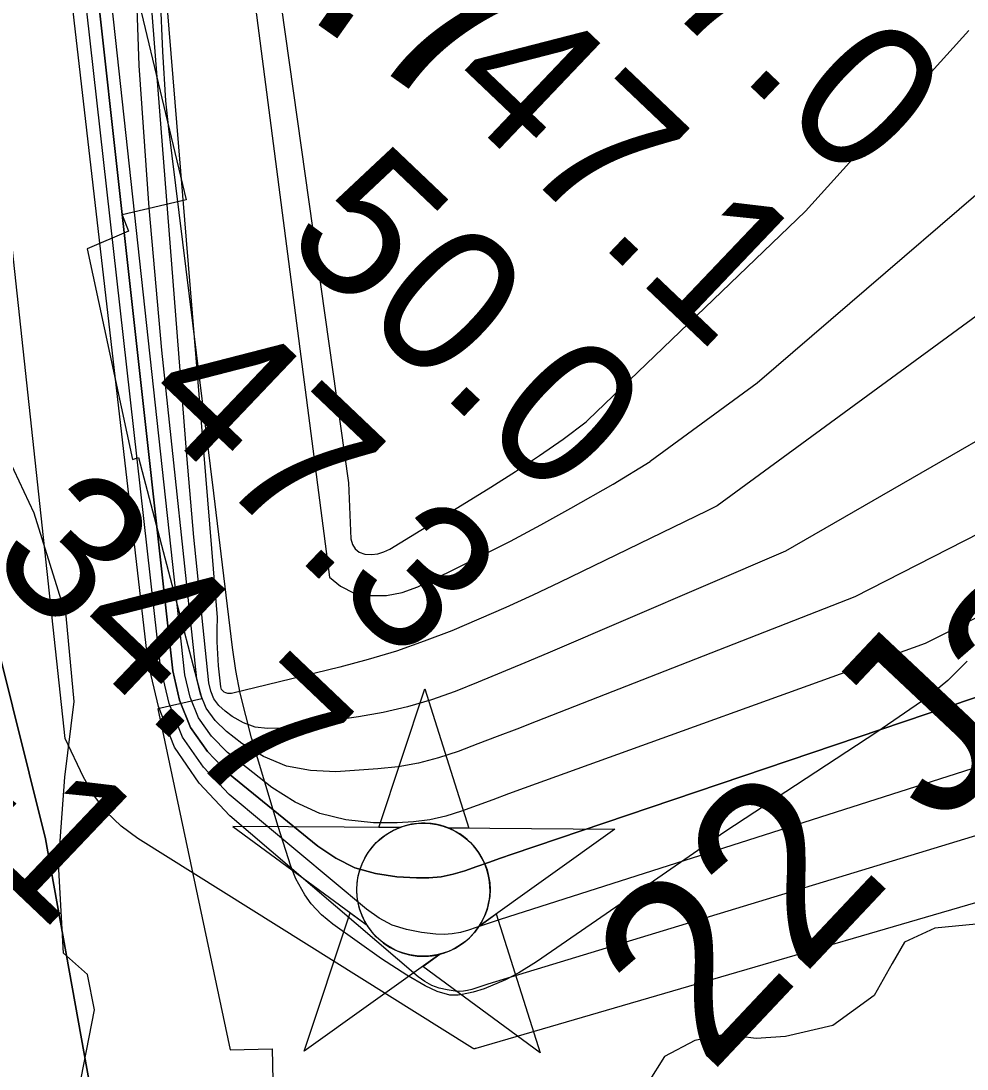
# Model space of a CAD drawing. Extents: x 3161665 to 3199565, y 885729 to 911164.
# Drawn here: x 3177376.1 to 3177809.9, y 905817.9 to 906298.7 of the extents above; entities that cross this region are included whole.
import ezdxf

# ---------------------------------------------------------------- set-up
doc = ezdxf.new("R2010")
doc.units = 0
for name, color, linetype in [('V-CHAN-NAID', 7, 'Continuous'), ('V-RIVR-EDGE', 7, 'Continuous'), ('V-RIVR-RANG', 7, 'Continuous'), ('V-RIVR-RANG-IDEN', 7, 'Continuous'), ('V-RRAP-RVMT', 7, 'Continuous'), ('V-SITE-VEGE', 7, 'Continuous'), ('V-TOPO-DPTH', 7, 'Continuous'), ('V-TOPO-MAJR', 7, 'Continuous'), ('V-TOPO-MINR', 7, 'Continuous'), ('V-TOPO-WATR', 7, 'Continuous')]:
    doc.layers.add(name, color=color, linetype=linetype)

msp = doc.modelspace()

# ---------------------------------------------------------------- linework, layer by layer
at = {"layer": 'V-CHAN-NAID'}
for points in [[(3177549.73, 905928.69), (3177540.14, 905928.75), (3177561.27, 905992.24), (3177581.49, 905928.46), (3177571.9, 905928.53), (3177570.33, 905929.11), (3177568.23, 905929.73), (3177566.19, 905930.18), (3177564.16, 905930.49), (3177562.99, 905930.6), (3177561.45, 905930.68), (3177559.73, 905930.68), (3177558.36, 905930.61), (3177556.46, 905930.41), (3177555.09, 905930.19), (3177553.31, 905929.8), (3177551.78, 905929.38), (3177550.74, 905929.05)], [(3177549.73, 905928.69), (3177473.24, 905929.23), (3177534.8, 905883.83), (3177533.69, 905885.74), (3177532.88, 905887.37), (3177532.05, 905889.33), (3177531.36, 905891.39), (3177530.99, 905892.71), (3177530.63, 905894.34), (3177530.39, 905895.78), (3177530.2, 905897.38), (3177530.09, 905899.12), (3177530.08, 905900.7), (3177530.19, 905902.77), (3177530.37, 905904.39), (3177530.76, 905906.59), (3177531.24, 905908.51), (3177531.84, 905910.4), (3177532.5, 905912.08), (3177533.23, 905913.67), (3177534.04, 905915.2), (3177535.1, 905916.94), (3177536.13, 905918.41), (3177537.13, 905919.68), (3177538.13, 905920.83), (3177539.44, 905922.16), (3177540.49, 905923.13), (3177542.21, 905924.52), (3177543.42, 905925.39), (3177545.11, 905926.46), (3177546.84, 905927.41), (3177548.29, 905928.09)], [(3177571.9, 905928.53), (3177648.4, 905927.99), (3177586.19, 905883.46), (3177587.1, 905884.95), (3177588.08, 905886.8), (3177588.8, 905888.38), (3177589.54, 905890.34), (3177590.08, 905892.12), (3177590.48, 905893.76), (3177590.84, 905895.77), (3177591.02, 905897.35), (3177591.15, 905899.55), (3177591.12, 905901.61), (3177590.93, 905903.83), (3177590.67, 905905.59), (3177590.17, 905907.82), (3177589.53, 905909.96), (3177588.78, 905911.95), (3177588.14, 905913.39), (3177587.13, 905915.31), (3177586.07, 905917.03), (3177584.85, 905918.73), (3177583.59, 905920.27), (3177582.32, 905921.63), (3177580.69, 905923.17), (3177578.95, 905924.58), (3177577.26, 905925.76), (3177575.38, 905926.89), (3177573.9, 905927.65)], [(3177568.16, 905870.56), (3177505.96, 905826.04), (3177527.08, 905889.52), (3177534.8, 905883.83), (3177535.44, 905882.86), (3177536.82, 905881.01), (3177538.03, 905879.59), (3177539.5, 905878.09), (3177540.89, 905876.84), (3177542.34, 905875.68), (3177543.74, 905874.69), (3177545.42, 905873.66), (3177547.14, 905872.75), (3177548.93, 905871.93), (3177550.37, 905871.38), (3177552, 905870.85), (3177554.23, 905870.29), (3177555.76, 905870), (3177557.78, 905869.74), (3177559.32, 905869.64), (3177561.18, 905869.62), (3177562.87, 905869.69), (3177564.58, 905869.87), (3177566.48, 905870.18)], [(3177586.19, 905883.46), (3177593.99, 905889.04), (3177614.21, 905825.27), (3177560.36, 905864.98), (3177568.16, 905870.56), (3177569.83, 905871.03), (3177571.44, 905871.59), (3177573.6, 905872.51), (3177575.33, 905873.39), (3177577.2, 905874.51), (3177578.94, 905875.72), (3177580.49, 905876.96), (3177581.78, 905878.13), (3177583.16, 905879.55), (3177584.36, 905880.95), (3177585.48, 905882.42)]]:
    msp.add_lwpolyline(points, close=True, dxfattribs=at)
msp.add_circle((3177560.61, 905900.15), 30.54, dxfattribs=at)
at = {"layer": 'V-RIVR-EDGE'}
for points in [[(3177403.68, 905813.73), (3177409.76, 905845.12), (3177406.57, 905861.29), (3177395.51, 905871.02), (3177393.3, 905912.13), (3177396.17, 905951.84), (3177400.41, 905986.47), (3177396.81, 906025.74), (3177382.15, 906072.89), (3177370.66, 906097.4), (3177363.45, 906166.7), (3177352.11, 906253.1), (3177342.07, 906302.54)], [(3177814, 905884.3), (3177795.06, 905882.5), (3177781.19, 905876.07), (3177775.62, 905866.38), (3177767.27, 905851.62), (3177748.3, 905837.81), (3177726.58, 905832.79), (3177713.18, 905831.9), (3177698.87, 905833.78), (3177685, 905831.04), (3177671.13, 905823.69), (3177663.71, 905811.7)]]:
    msp.add_lwpolyline(points, dxfattribs=at)
at = {"layer": 'V-RRAP-RVMT'}
msp.add_lwpolyline([(3177376.35, 906604.12), (3177390.12, 906548.74), (3177399.52, 906551.06), (3177427.24, 906441.86), (3177380.4, 906430.63), (3177380.81, 906429.63), (3177392.29, 906432.18), (3177409.69, 906359.18), (3177412.87, 906351.42), (3177419.32, 906352.84), (3177451.89, 906216.64), (3177422.43, 906209.77), (3177425.42, 906202.22), (3177406.37, 906194.1), (3177427.26, 906097.59), (3177429.95, 906098.4), (3177458.94, 905987.66), (3177438.9, 905983.17), (3177472.05, 905826.75), (3177491.32, 905827.18), (3177492.49, 905769.23)], dxfattribs=at)
at = {"layer": 'V-SITE-VEGE'}
for p, q in [((3177441.06, 906284.73), (3177439.66, 906318.7)), ((3177442.49, 906262.13), (3177441.06, 906284.73)), ((3177443.81, 906249.26), (3177442.49, 906262.13)), ((3177464.55, 906082.14), (3177443.81, 906249.26)), ((3177473.01, 906011.22), (3177464.55, 906082.14)), ((3177474.58, 906000.76), (3177473.01, 906011.22)), ((3177809.89, 906005.06), (3177801.16, 905996.18)), ((3177476.63, 905990.4), (3177474.58, 906000.76)), ((3177801.16, 905996.18), (3177791.42, 905988.25)), ((3177481.81, 905969.88), (3177476.63, 905990.4)), ((3177791.42, 905988.25), (3177768.52, 905972.43)), ((3177768.52, 905972.43), (3177698.85, 905926.71)), ((3177494.07, 905929.12), (3177481.81, 905969.88)), ((3177499.75, 905911), (3177494.07, 905929.12)), ((3177698.85, 905926.71), (3177655.73, 905896.83)), ((3177502.18, 905905.18), (3177499.75, 905911)), ((3177506.27, 905897.75), (3177502.18, 905905.18)), ((3177509.18, 905893.71), (3177506.27, 905897.75)), ((3177655.73, 905896.83), (3177612.39, 905867.05)), ((3177513.86, 905888.67), (3177509.18, 905893.71)), ((3177519, 905884.37), (3177513.86, 905888.67)), ((3177541.39, 905868.51), (3177519, 905884.37)), ((3177553.06, 905860.9), (3177541.39, 905868.51)), ((3177612.39, 905867.05), (3177604.42, 905862.09)), ((3177561.42, 905856.11), (3177553.06, 905860.9)), ((3177604.42, 905862.09), (3177598.18, 905858.77)), ((3177566.96, 905853.41), (3177561.42, 905856.11)), ((3177598.18, 905858.77), (3177588.46, 905854.7)), ((3177572.65, 905851.8), (3177566.96, 905853.41)), ((3177576.51, 905851.77), (3177572.65, 905851.8)), ((3177578.33, 905852.05), (3177576.51, 905851.77)), ((3177583.44, 905853.17), (3177578.33, 905852.05)), ((3177588.46, 905854.7), (3177583.44, 905853.17))]:
    msp.add_line(p, q, dxfattribs=at)
at = {"layer": 'V-TOPO-DPTH'}
for points in [[(3178911.95, 907402.37), (3178772.31, 907281.15), (3178754.94, 907272.57), (3178737.91, 907263.39), (3178721.4, 907253.31), (3178705.24, 907242.63), (3178615.65, 907179.88), (3178596.79, 907165.65), (3178578.67, 907150.6), (3178561.66, 907134.32), (3178545.38, 907117.2), (3178514.82, 907082.72), (3178512.3, 907079.64), (3178511.45, 907078.61), (3178452.67, 907009.84), (3178451.81, 907008.7), (3178450.26, 907004.79), (3178395.48, 906443.88), (3178394.8, 906441.67), (3178360.1, 906399.96), (3178296.36, 906350.52), (3178070.76, 906208.33), (3177923.07, 906118.59), (3177758.4, 906034.45)], [(3177889.13, 905947.84), (3177590.22, 905856.84), (3177588.34, 905856.25), (3177586.47, 905855.65), (3177584.61, 905855.03), (3177582.75, 905854.39), (3177580.88, 905853.88), (3177578.99, 905853.56), (3177577.08, 905853.51), (3177575.15, 905853.65), (3177571.52, 905854.18), (3177567.89, 905855.03), (3177564.44, 905856.25), (3177561.24, 905858.04), (3177558.22, 905860.21), (3177471.82, 905934.01), (3177457.81, 905949.09), (3177446.47, 905965.59), (3177439.11, 905984.21), (3177434.42, 906004.25), (3177324.66, 906956.69)], [(3177889.13, 905947.84), (3177590.22, 905856.84), (3177588.34, 905856.25), (3177586.47, 905855.65), (3177584.61, 905855.03), (3177582.75, 905854.39), (3177580.88, 905853.88), (3177578.99, 905853.56), (3177577.08, 905853.51), (3177575.15, 905853.65), (3177571.52, 905854.18), (3177567.89, 905855.03), (3177564.44, 905856.25), (3177561.24, 905858.04), (3177558.22, 905860.21), (3177471.82, 905934.01), (3177457.81, 905949.09), (3177446.47, 905965.59), (3177439.11, 905984.21), (3177434.42, 906004.25), (3177324.66, 906956.69)], [(3177264.86, 906913.64), (3177295.4, 906662.07), (3177304.92, 906579.7), (3177313.81, 906497.28), (3177321.75, 906414.75), (3177329.06, 906332.16), (3177338.48, 906218.19), (3177340.63, 906192.54), (3177342.83, 906166.9), (3177345.09, 906141.26), (3177347.39, 906115.62), (3177350.32, 906090.09), (3177354.03, 906064.69), (3177358.91, 906039.48), (3177364.57, 906014.42), (3177387.34, 905923.52), (3177484.75, 905382.34)], [(3177264.86, 906913.64), (3177295.4, 906662.07), (3177304.92, 906579.7), (3177313.81, 906497.28), (3177321.75, 906414.75), (3177329.06, 906332.16), (3177338.48, 906218.19), (3177340.63, 906192.54), (3177342.83, 906166.9), (3177345.09, 906141.26), (3177347.39, 906115.62), (3177350.32, 906090.09), (3177354.03, 906064.69), (3177358.91, 906039.48), (3177364.57, 906014.42), (3177387.34, 905923.52), (3177484.75, 905382.34)], [(3177386.84, 906530.99), (3177445.63, 906000.57), (3177448.79, 905987.05), (3177453.81, 905974.53), (3177461.6, 905963.52), (3177471.24, 905953.52), (3177512.12, 905920.18), (3177520.42, 905914.65), (3177529.17, 905910.26), (3177538.58, 905907.61), (3177548.44, 905906.1), (3177557.43, 905905.59), (3177563.11, 905905.62), (3177568.72, 905906.1), (3177574.23, 905907.25), (3177579.67, 905908.86), (3177585.07, 905910.8), (3177590.48, 905912.71), (3177595.89, 905914.59), (3177601.32, 905916.44), (3177823.25, 905991.49)], [(3177386.84, 906530.99), (3177445.63, 906000.57), (3177448.79, 905987.05), (3177453.81, 905974.53), (3177461.6, 905963.52), (3177471.24, 905953.52), (3177512.12, 905920.18), (3177520.42, 905914.65), (3177529.17, 905910.26), (3177538.58, 905907.61), (3177548.44, 905906.1), (3177557.43, 905905.59), (3177563.11, 905905.62), (3177568.72, 905906.1), (3177574.23, 905907.25), (3177579.67, 905908.86), (3177585.07, 905910.8), (3177590.48, 905912.71), (3177595.89, 905914.59), (3177601.32, 905916.44), (3177823.25, 905991.49)], [(3177758.4, 906034.45), (3177612.3, 905977.35), (3177603.39, 905973.88), (3177594.47, 905970.43), (3177585.55, 905967.01), (3177576.61, 905963.6), (3177567.58, 905960.63), (3177558.43, 905958.2), (3177549.1, 905956.6), (3177539.65, 905955.56), (3177520.46, 905954.29), (3177508.87, 905954.8), (3177497.76, 905956.88), (3177487.34, 905961.29), (3177477.4, 905967.27), (3177470.34, 905972.67), (3177465.18, 905977.74), (3177461.03, 905983.37), (3177458.37, 905989.84), (3177456.71, 905996.88), (3177440.68, 906147.67), (3177434.8, 906212.91), (3177430.3, 906278.23), (3177427.9, 906343.66)]]:
    msp.add_lwpolyline(points, dxfattribs=at)
at = {"layer": 'V-TOPO-MAJR'}
for points in [[(3177833.67, 907218.21), (3177841.82, 907210.97), (3178098.18, 906869.9), (3178101.73, 906861.83), (3178159.9, 906729.67), (3178160.77, 906727.26), (3178161.43, 906724.8), (3178161.77, 906722.27), (3178161.89, 906719.71), (3178161.69, 906717.14), (3178161.3, 906714.61), (3178160.64, 906712.13), (3178101.28, 906534.24), (3178089.21, 906514.37), (3178079.58, 906500.75), (3177865.18, 906262.87), (3177713.67, 906132.55), (3177664.52, 906096.64)], [(3177385.96, 907057.31), (3177517.57, 906043.48), (3177522.55, 906039.35), (3177528.8, 906036.27), (3177536.29, 906035.15), (3177543.69, 906035.07)], [(3177543.69, 906035.07), (3177550.94, 906036.56), (3177558.08, 906039.09), (3177572.35, 906045.97), (3177586.47, 906052.95), (3177600.5, 906060.12), (3177614.38, 906067.56), (3177628.17, 906075.19), (3177647.63, 906086.21), (3177664.52, 906096.64)]]:
    msp.add_lwpolyline(points, dxfattribs=at)
at = {"layer": 'V-TOPO-MINR'}
for points in [[(3178911.95, 907402.37), (3178772.31, 907281.15), (3178754.94, 907272.57), (3178737.91, 907263.39), (3178721.4, 907253.31), (3178705.24, 907242.63), (3178615.65, 907179.88), (3178596.79, 907165.65), (3178578.67, 907150.6), (3178561.66, 907134.32), (3178545.38, 907117.2), (3178514.82, 907082.72), (3178512.3, 907079.64), (3178511.45, 907078.61), (3178452.67, 907009.84), (3178451.81, 907008.7), (3178450.26, 907004.79), (3178395.48, 906443.88), (3178394.8, 906441.67), (3178360.1, 906399.96), (3178296.36, 906350.52), (3178070.76, 906208.33), (3177923.07, 906118.59), (3177758.4, 906034.45)], [(3177726.59, 906055.52), (3177617.69, 906008.68), (3177607.09, 906004.18), (3177596.46, 905999.75), (3177585.79, 905995.42), (3177575.1, 905991.16), (3177564.27, 905987.34), (3177553.32, 905984.03), (3177542.16, 905981.48), (3177530.87, 905979.43), (3177494.92, 905974.21), (3177489.05, 905974.06), (3177483.4, 905974.78), (3177478.06, 905976.78), (3177472.94, 905979.65), (3177469.7, 905982.01), (3177466.86, 905984.71), (3177464.57, 905987.72), (3177463.12, 905991.22), (3177462.21, 905995.03), (3177455.31, 906061.82), (3177452.13, 906099.34), (3177376.21, 907068.86)], [(3177388.46, 907064.1), (3177526.32, 906086.83), (3177527.33, 906061.19), (3177528.03, 906058.6), (3177529.24, 906056.48), (3177531.22, 906055.05), (3177533.72, 906054.08), (3177536.73, 906053.96), (3177539.65, 906054.25)], [(3177695.24, 906076.29), (3177690.8, 906073.92), (3177622.94, 906041.02), (3177610.73, 906035.23), (3177598.44, 906029.6), (3177586.05, 906024.2), (3177573.6, 906018.95), (3177560.99, 906014.11), (3177548.26, 906009.65), (3177535.34, 906005.79), (3177522.3, 906002.31), (3177472.55, 905990.24), (3177471.69, 905990.15), (3177470.86, 905990.19), (3177470.07, 905990.45), (3177469.3, 905990.84), (3177468.89, 905991.12), (3177468.43, 905991.54), (3177468.06, 905992.01), (3177467.82, 905992.57), (3177467.68, 905993.17), (3177466.71, 906002.9), (3177466.28, 906008.41), (3177466.02, 906013.93), (3177465.99, 906019.46), (3177466.13, 906025), (3177381.14, 907060.14)], [(3177856.1, 905969.73), (3177595.78, 905886.52), (3177592.12, 905885.33), (3177588.47, 905884.12), (3177584.84, 905882.87), (3177581.21, 905881.6), (3177577.55, 905880.57), (3177573.86, 905879.87), (3177570.11, 905879.68), (3177566.31, 905879.81), (3177559.73, 905880.5), (3177552.87, 905881.84), (3177546.33, 905883.94), (3177540.26, 905887.17), (3177534.52, 905891.16), (3177471.56, 905943.8), (3177459.73, 905956.33), (3177450.15, 905970.07), (3177443.97, 905985.63), (3177440.06, 906002.41), (3177355.31, 906755.2), (3177362.18, 907007.47)], [(3178521.69, 906987.73), (3178460.57, 906658.78), (3178453.98, 906625.88), (3178446.78, 906593.13), (3178438.66, 906560.6), (3178429.94, 906528.2), (3178415.57, 906477.72), (3178413.69, 906470.65), (3178411.97, 906463.54), (3178410.5, 906456.38), (3178409.2, 906449.18), (3178407.34, 906442.32), (3178404.66, 906435.91), (3178362.09, 906375.69), (3178250.78, 906292.96), (3178024.16, 906138.64), (3177915.92, 906076.13), (3177790.66, 906013.08)], [(3177889.13, 905947.84), (3177590.22, 905856.84), (3177588.34, 905856.25), (3177586.47, 905855.65), (3177584.61, 905855.03), (3177582.75, 905854.39), (3177580.88, 905853.88), (3177578.99, 905853.56), (3177577.08, 905853.51), (3177575.15, 905853.65), (3177571.52, 905854.18), (3177567.89, 905855.03), (3177564.44, 905856.25), (3177561.24, 905858.04), (3177558.22, 905860.21), (3177471.82, 905934.01), (3177457.81, 905949.09), (3177446.47, 905965.59), (3177439.11, 905984.21), (3177434.42, 906004.25), (3177324.66, 906956.69)], [(3177484.75, 905382.34), (3177387.34, 905923.52), (3177364.57, 906014.42), (3177358.91, 906039.48), (3177354.03, 906064.69), (3177350.32, 906090.09), (3177347.39, 906115.62), (3177345.09, 906141.26), (3177342.83, 906166.9), (3177340.63, 906192.54), (3177338.48, 906218.19), (3177329.06, 906332.16), (3177321.75, 906414.75), (3177313.81, 906497.28), (3177304.92, 906579.7), (3177295.4, 906662.07), (3177264.86, 906913.64)], [(3177922.32, 905925.86), (3177584.65, 905827.33), (3177584.56, 905827.31), (3177584.47, 905827.28), (3177584.38, 905827.25), (3177584.29, 905827.22), (3177584.2, 905827.2), (3177584.11, 905827.18), (3177584.02, 905827.18), (3177583.93, 905827.19), (3177583.75, 905827.22), (3177583.57, 905827.27), (3177583.39, 905827.33), (3177583.22, 905827.4), (3177583.06, 905827.49), (3177429.65, 905923.58), (3177421.99, 905929.37), (3177415.14, 905935.88), (3177409.5, 905943.48), (3177404.69, 905951.79), (3177396.36, 905969.57), (3177295.65, 906903.28)], [(3178232.49, 906767.44), (3178232.33, 906760.23), (3178231.83, 906753.01), (3178224.76, 906685.78), (3178223.4, 906675.71), (3178221.64, 906665.72), (3178199.75, 906499.96), (3178193.53, 906490.98), (3178187.42, 906475.07), (3178175.26, 906454.86), (3178133.76, 906411.46), (3178066.96, 906353.94), (3177924.29, 906243.96), (3177695.24, 906076.29)], [(3178286.98, 906766.26), (3178289.4, 906711.64), (3178290.89, 906684.34), (3178292.53, 906657.06), (3178294.11, 906632.53), (3178295.22, 906617.52), (3178296.54, 906602.54), (3178298.15, 906587.59), (3178299.97, 906572.66), (3178301.89, 906557.74), (3178303.74, 906542.81), (3178305.48, 906527.86), (3178307.16, 906512.91), (3178310.28, 906484.28), (3178310.05, 906478.73), (3178308.86, 906473.56), (3178306.23, 906468.96), (3178302.64, 906464.72), (3178272.23, 906424.37), (3178206.43, 906361.79), (3178090.07, 906273.01), (3177895.84, 906153.01), (3177726.59, 906055.52)], [(3177758.4, 906034.45), (3177612.3, 905977.35), (3177603.39, 905973.88), (3177594.47, 905970.43), (3177585.55, 905967.01), (3177576.61, 905963.6), (3177567.58, 905960.63), (3177558.43, 905958.2), (3177549.1, 905956.6), (3177539.65, 905955.56), (3177520.46, 905954.29), (3177508.87, 905954.8), (3177497.76, 905956.88), (3177487.34, 905961.29), (3177477.4, 905967.27), (3177470.34, 905972.67), (3177465.18, 905977.74), (3177461.03, 905983.37), (3177458.37, 905989.84), (3177456.71, 905996.88), (3177440.68, 906147.67), (3177434.8, 906212.91), (3177430.3, 906278.23), (3177427.9, 906343.66)], [(3177790.66, 906013.08), (3177606.83, 905946.67), (3177599.65, 905944.07), (3177592.48, 905941.45), (3177585.31, 905938.82), (3177578.14, 905936.18), (3177570.9, 905933.94), (3177563.57, 905932.22), (3177556.1, 905931.29), (3177548.53, 905930.88), (3177537.71, 905930.88), (3177525.11, 905932.18), (3177513.06, 905935.05), (3177501.83, 905940.28), (3177491.15, 905947.08), (3177470.84, 905963.15), (3177463.42, 905970.66), (3177457.44, 905978.96), (3177453.59, 905988.45), (3177451.18, 905998.73), (3177415.38, 906327.87)], [(3177810.66, 906294.31), (3177735.74, 906211.52), (3177636.04, 906115.51)], [(3177539.65, 906054.25), (3177542.45, 906055.13), (3177545.17, 906056.42), (3177580.36, 906077.88), (3177591.6, 906084.89), (3177602.76, 906092.03), (3177613.77, 906099.38), (3177624.69, 906106.88), (3177635.22, 906114.83), (3177636.04, 906115.51)]]:
    msp.add_lwpolyline(points, dxfattribs=at)
at = {"layer": 'V-TOPO-WATR'}
msp.add_lwpolyline([(3177823.25, 905991.49), (3177601.32, 905916.44), (3177595.89, 905914.59), (3177590.48, 905912.71), (3177585.07, 905910.8), (3177579.67, 905908.86), (3177574.23, 905907.25), (3177568.72, 905906.1), (3177563.11, 905905.62), (3177557.43, 905905.59), (3177548.44, 905906.1), (3177538.58, 905907.61), (3177529.17, 905910.26), (3177520.42, 905914.65), (3177512.12, 905920.18), (3177471.24, 905953.52), (3177461.6, 905963.52), (3177453.81, 905974.53), (3177448.79, 905987.05), (3177445.63, 906000.57), (3177386.84, 906530.99)], dxfattribs=at)

# ---------------------------------------------------------------- texts
at = {"layer": 'V-RIVR-RANG'}
for s, p in [('47.0', (3177632.56, 906342.82)), ('47.1', (3177567.63, 906266.57)), ('50.0', (3177495.04, 906197.6)), ('47.3', (3177428.39, 906122.99)), ('34.7', (3177359.63, 906050.38)), ('-1', (3177334.81, 905935.95))]:
    msp.add_text(s, height=67, rotation=316.4183, dxfattribs=at).set_placement(p)
at = {"layer": 'V-RIVR-RANG-IDEN'}
for s, rotation, p in [('22 January 2003     W.S.  31.6', 46.7219, (3177691.79, 905814.82)), ('R-301.7', 324.789, (3177257.2, 906476.95))]:
    msp.add_text(s, height=83, rotation=rotation, dxfattribs=at).set_placement(p)

doc.saveas('drawing.dxf')
